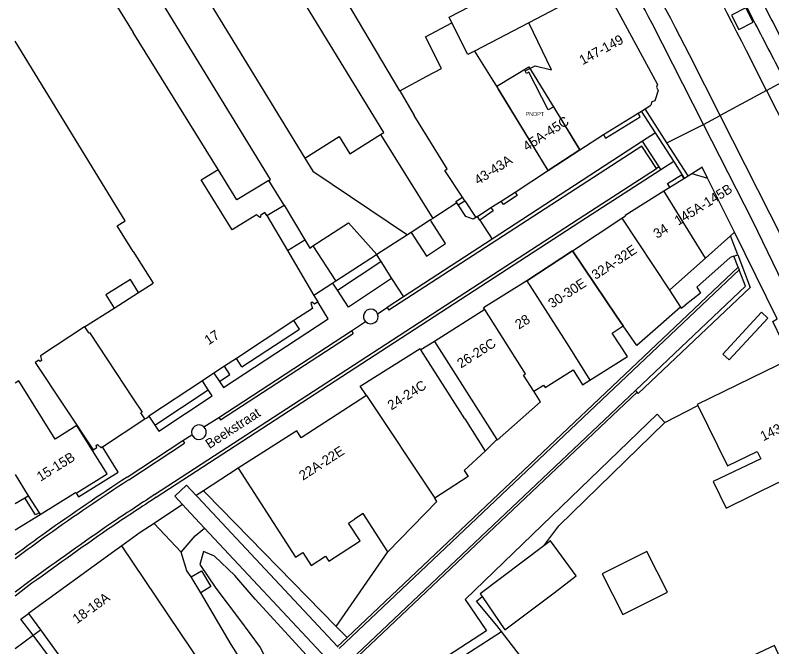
# Model space of a CAD drawing. Extents: x 194485 to 197793, y 468269 to 470822.
# Drawn here: x 194485.4 to 194579, y 469671.3 to 469749.4 of the extents above; entities that cross this region are included whole.
import ezdxf

# ---------------------------------------------------------------- set-up
doc = ezdxf.new("R2010")
doc.units = 0
for name, color, linetype in [('BAG plantopografie panden grensvlak pand', 7, 'Continuous'), ('BAG plantopografie panden kenmerkpunt', 7, 'Continuous'), ('BAG plantopografie panden tekst opmerking', 7, 'Continuous'), ('BGT begrenzing kruinlijn', 7, 'Continuous'), ('BGT begrenzing pand op maaiveld onder overbouw', 7, 'Continuous'), ('BGT grensvlak begroeid terreindeel', 7, 'Continuous'), ('BGT grensvlak begroeid terreindeel LR', 7, 'Continuous'), ('BGT grensvlak gebouwinstallatie plus 1', 7, 'Continuous'), ('BGT grensvlak onbegroeid terreindeel', 7, 'Continuous'), ('BGT grensvlak pand deel overbouw', 7, 'Continuous'), ('BGT grensvlak pand min 1', 7, 'Continuous'), ('BGT grensvlak pand op maaiveld', 7, 'Continuous'), ('BGT grensvlak pand op maaiveld LR', 7, 'Continuous'), ('BGT grensvlak scheiding', 7, 'Continuous'), ('BGT grensvlak vegetatieobject', 7, 'Continuous'), ('BGT grensvlak wegdeel', 7, 'Continuous'), ('BGT lijnelement scheiding hek', 7, 'Continuous'), ('BGT tekst huisnummerreeks', 7, 'Continuous'), ('BGT tekst openbare ruimte label weg', 7, 'Continuous'), ('GEM grensvlak beperking object', 7, 'Continuous')]:
    doc.layers.add(name, color=color, linetype=linetype)

msp = doc.modelspace()

# ---------------------------------------------------------------- linework, layer by layer
at = {"layer": 'BAG plantopografie panden grensvlak pand'}
msp.add_lwpolyline([(194545.001, 469740.609), (194548.967, 469743.038), (194555.277, 469732.732), (194551.372, 469730.205), (194545.001, 469740.609)], dxfattribs=at)
at = {"layer": 'BGT begrenzing kruinlijn'}
msp.add_line((194508.404, 469677.954), (194507.191, 469679.952), dxfattribs=at)
msp.add_lwpolyline([(194517.314, 469662.131), (194514.756, 469667.403), (194512.14, 469671.547), (194508.404, 469677.954)], dxfattribs=at)
at = {"layer": 'BGT begrenzing pand op maaiveld onder overbouw'}
for p, q in [((194569.113, 469729.808), (194571.081, 469729.248)), ((194500, 469701.948), (194501.117, 469700.307))]:
    msp.add_line(p, q, dxfattribs=at)
for points in [[(194494.012, 469710.838), (194494.501, 469710.095), (194494.593, 469710.155), (194500, 469701.948)], [(194501.475, 469699.462), (194500.968, 469700.206), (194501.117, 469700.307)]]:
    msp.add_lwpolyline(points, dxfattribs=at)
at = {"layer": 'BGT grensvlak begroeid terreindeel'}
msp.add_line((194505.938, 469682.985), (194502.605, 469686.546), dxfattribs=at)
msp.add_lwpolyline([(194507.191, 469679.952), (194506.636, 469680.662), (194505.938, 469682.985)], dxfattribs=at)
at = {"layer": 'BGT grensvlak begroeid terreindeel LR'}
for points in [[(194505.938, 469682.985), (194507.678, 469684.993), (194508.834, 469685.964)], [(194523.455, 469669.452), (194521.87, 469669.783), (194519.223, 469672.695), (194515.093, 469677.176), (194512.591, 469680.096), (194510.061, 469682.476), (194508.734, 469683.055), (194508.268, 469681.446), (194510.237, 469678.533), (194513.17, 469674.648), (194515.742, 469671.197), (194517.954, 469666.95), (194518.273, 469665.897)]]:
    msp.add_lwpolyline(points, dxfattribs=at)
at = {"layer": 'BGT grensvlak gebouwinstallatie plus 1'}
for p, q in [((194499.675, 469716.713), (194496.637, 469714.799)), ((194500.688, 469715.106), (194499.675, 469716.713)), ((194496.637, 469714.799), (194497.662, 469713.171))]:
    msp.add_line(p, q, dxfattribs=at)
msp.add_lwpolyline([(194560.582, 469675.268), (194566.101, 469678.044), (194563.568, 469683.081), (194558.048, 469680.305), (194560.582, 469675.268)], dxfattribs=at)
at = {"layer": 'BGT grensvlak onbegroeid terreindeel'}
for p, q in [((194574.332, 469719.6), (194573.865, 469719.423)), ((194567.802, 469713.17), (194568.282, 469713.542)), ((194567.735, 469713.271), (194567.802, 469713.17)), ((194520.592, 469710.577), (194519.901, 469711.636)), ((194513.457, 469705.919), (194520.592, 469710.577)), ((194513.457, 469705.919), (194512.79, 469706.941)), ((194511.991, 469704.962), (194511.329, 469705.976)), ((194510.674, 469704.102), (194511.991, 469704.962)), ((194502.69, 469698.708), (194509.301, 469703.065)), ((194495.084, 469695.626), (194494.982, 469695.559)), ((194486.604, 469689.707), (194487.042, 469689.968))]:
    msp.add_line(p, q, dxfattribs=at)
for points in [[(194507.191, 469679.952), (194508.477, 469680.662), (194509.606, 469678.741), (194508.404, 469677.954)], [(194540.898, 469664.33), (194548.326, 469669.6), (194545.57, 469673.19)]]:
    msp.add_lwpolyline(points, dxfattribs=at)
at = {"layer": 'BGT grensvlak pand deel overbouw'}
for p, q in [((194569.113, 469729.808), (194570.378, 469730.593)), ((194496.219, 469696.001), (194501.475, 469699.462)), ((194496.219, 469696.001), (194496.066, 469695.9))]:
    msp.add_line(p, q, dxfattribs=at)
for points in [[(194571.081, 469729.248), (194570.403, 469730.609), (194570.378, 469730.593)], [(194494.012, 469710.838), (194488.569, 469707.266), (194488.689, 469706.678), (194488.504, 469706.558), (194488.336, 469706.732), (194487.9, 469706.449), (194495.084, 469695.626)], [(194495.084, 469695.626), (194495.518, 469695.912), (194495.432, 469696.162), (194495.616, 469696.283), (194496.066, 469695.9)]]:
    msp.add_lwpolyline(points, dxfattribs=at)
at = {"layer": 'BGT grensvlak pand min 1'}
msp.add_lwpolyline([(194579.348, 469671.446), (194565.237, 469664.843), (194575.544, 469650.604), (194574.322, 469649.719), (194581.199, 469640.217), (194590.532, 469646.386), (194593.958, 469641.149), (194607.851, 469648.713), (194595.805, 469674.626), (194580.889, 469668.083), (194579.348, 469671.446)], dxfattribs=at)
at = {"layer": 'BGT grensvlak pand op maaiveld'}
for p, q in [((194485.411, 469771.093), (194500, 469747.274)), ((194564.865, 469740.86), (194558.171, 469753.3)), ((194539.454, 469748.445), (194539.096, 469749.158)), ((194548.973, 469748.481), (194542.234, 469744.962)), ((194510.52, 469730.306), (194500, 469747.274)), ((194536.339, 469741.868), (194538.157, 469742.823)), ((194532.982, 469740.047), (194536.339, 469741.868)), ((194532.982, 469740.047), (194534.773, 469737.018)), ((194551.371, 469730.201), (194545.147, 469740.31)), ((194562.909, 469737.541), (194563.334, 469737.804)), ((194563.334, 469737.804), (194564.066, 469738.256)), ((194558.195, 469734.628), (194562.475, 469737.273)), ((194562.475, 469737.273), (194562.909, 469737.541)), ((194555.28, 469732.734), (194558.195, 469734.628)), ((194540.738, 469726.9), (194538.583, 469730.204)), ((194568.238, 469729.264), (194568.663, 469729.528)), ((194568.663, 469729.528), (194569.113, 469729.808)), ((194566.405, 469728.126), (194568.117, 469729.189)), ((194568.117, 469729.189), (194568.238, 469729.264)), ((194574.418, 469722.55), (194571.081, 469729.248)), ((194545.543, 469726.414), (194547.252, 469727.515)), ((194560.872, 469724.689), (194565.667, 469727.667)), ((194565.667, 469727.667), (194566.405, 469728.126)), ((194541.024, 469726.462), (194540.738, 469726.9)), ((194541.024, 469726.462), (194542.392, 469724.365)), ((194542.6, 469724.486), (194544.257, 469725.601)), ((194544.257, 469725.601), (194545.543, 469726.414)), ((194515.69, 469724.373), (194515.25, 469724.703)), ((194560.872, 469724.689), (194560.93, 469724.597)), ((194516.546, 469724.609), (194519.088, 469720.303)), ((194542.6, 469724.486), (194542.392, 469724.365)), ((194554.376, 469720.27), (194560.475, 469724.297)), ((194560.475, 469724.297), (194560.93, 469724.597)), ((194570.808, 469719.339), (194573.917, 469722.105)), ((194573.917, 469722.105), (194574.418, 469722.55)), ((194500, 469720.155), (194502.491, 469716.259)), ((194519.088, 469720.303), (194522.369, 469714.744)), ((194548.722, 469716.561), (194554.376, 469720.27)), ((194570.808, 469719.339), (194568.251, 469717.063)), ((194500.688, 469715.106), (194502.491, 469716.259)), ((194548.722, 469716.561), (194543.365, 469713.204)), ((194568.251, 469717.063), (194566.351, 469715.372)), ((194566.351, 469715.372), (194567.735, 469713.271)), ((194497.662, 469713.171), (194500.688, 469715.106)), ((194522.369, 469714.744), (194522.85, 469713.93)), ((194522.85, 469713.93), (194522.425, 469713.65)), ((194494.012, 469710.838), (194497.662, 469713.171)), ((194522.186, 469713.144), (194519.901, 469711.636)), ((194543.497, 469712.994), (194537.293, 469709.061)), ((194543.497, 469712.994), (194543.365, 469713.204)), ((194519.901, 469711.636), (194512.79, 469706.941)), ((194537.293, 469709.061), (194544.991, 469696.917)), ((194541.029, 469699.458), (194535.605, 469708.009)), ((194512.79, 469706.941), (194511.329, 469705.976)), ((194511.329, 469705.976), (194510.01, 469705.105)), ((194510.01, 469705.105), (194508.577, 469704.159)), ((194508.577, 469704.159), (194501.955, 469699.788)), ((194528.89, 469702.358), (194520.795, 469697.142)), ((194550.401, 469701.58), (194549.569, 469702.894)), ((194550.401, 469701.58), (194545.043, 469696.835)), ((194501.955, 469699.788), (194501.885, 469699.741)), ((194541.029, 469699.458), (194543.548, 469695.487)), ((194544.991, 469696.917), (194545.043, 469696.835)), ((194496.777, 469692.682), (194494.982, 469695.559)), ((194485.411, 469692.585), (194487.042, 469689.968)), ((194492.947, 469690.29), (194496.777, 469692.682)), ((194488.489, 469687.646), (194492.889, 469690.383)), ((194492.889, 469690.383), (194492.947, 469690.29)), ((194487.042, 469689.968), (194488.364, 469687.847)), ((194488.364, 469687.847), (194488.489, 469687.646)), ((194487.084, 469675.41), (194488.554, 469673.382)), ((194488.554, 469673.382), (194501.357, 469655.723))]:
    msp.add_line(p, q, dxfattribs=at)
for points in [[(194539.096, 469749.158), (194546.525, 469753.055), (194546.577, 469752.958), (194552.113, 469755.867), (194552.248, 469755.611), (194555.227, 469757.179)], [(194538.157, 469742.823), (194536.163, 469746.744), (194539.454, 469748.445)], [(194548.659, 469742.198), (194548.494, 469742.534), (194549.753, 469743.156), (194551.782, 469742.657), (194548.973, 469748.481)], [(194500, 469720.155), (194498.037, 469723.356), (194499.026, 469723.962), (194485.411, 469746.185)], [(194542.234, 469744.962), (194544.315, 469741.638), (194545.147, 469740.31)], [(194555.28, 469732.734), (194552.064, 469738.058), (194551.354, 469737.691), (194548.946, 469742.35), (194548.659, 469742.198)], [(194564.865, 469740.86), (194564.75, 469740.486), (194564.953, 469740.111), (194564.558, 469738.822), (194564.197, 469738.683), (194564.066, 469738.256)], [(194538.583, 469730.204), (194538.843, 469730.394), (194534.773, 469737.018)], [(194515.25, 469724.703), (194512.252, 469722.835), (194508.419, 469729.025), (194510.52, 469730.306)], [(194547.252, 469727.515), (194551.281, 469730.146), (194551.371, 469730.201)], [(194516.546, 469724.609), (194516.312, 469724.999), (194515.746, 469724.642), (194515.782, 469724.441), (194515.69, 469724.373)], [(194522.425, 469713.65), (194522.147, 469713.899), (194521.988, 469713.794), (194522.186, 469713.144)], [(194567.735, 469713.271), (194565.284, 469711.133), (194562.304, 469708.547), (194560.63, 469710.988)], [(194556.508, 469704.25), (194561.183, 469707.207), (194559.258, 469710.063), (194560.63, 469710.988)], [(194528.89, 469702.358), (194528.106, 469703.519), (194535.502, 469708.171), (194535.605, 469708.009)], [(194581.369, 469706.893), (194569.802, 469701.229), (194569.862, 469701.108)], [(194549.569, 469702.894), (194550.78, 469703.656), (194550.961, 469703.369), (194554.428, 469705.557), (194555.61, 469703.678), (194556.508, 469704.25)], [(194494.982, 469695.559), (194493.046, 469698.66), (194490.354, 469696.968), (194485.852, 469704.163), (194485.411, 469703.888)], [(194569.862, 469701.108), (194573.553, 469693.657), (194577.205, 469695.43), (194577.644, 469694.543), (194571.772, 469691.71), (194573.384, 469688.424), (194579.905, 469691.629), (194580.297, 469690.796), (194587.499, 469694.257)], [(194501.475, 469699.462), (194501.643, 469699.573), (194501.885, 469699.741)], [(194520.795, 469697.142), (194520.249, 469698.008), (194512.988, 469693.376)], [(194543.548, 469695.487), (194540.981, 469693.093), (194541.46, 469692.331), (194537.32, 469689.654)], [(194512.988, 469693.376), (194520.092, 469682.358), (194521, 469682.942), (194522.034, 469681.353), (194523.811, 469682.491), (194524.209, 469681.879), (194528.087, 469684.39), (194526.648, 469686.575), (194527.404, 469687.062)], [(194531.498, 469683.037), (194537.58, 469689.235), (194537.32, 469689.654)], [(194531.498, 469683.037), (194528.473, 469687.749), (194527.404, 469687.062)], [(194553.474, 469681.891), (194551.649, 469684.397), (194550.802, 469683.757)], [(194498.604, 469683.755), (194498.6, 469683.76), (194497.743, 469683.139)], [(194512.789, 469663.98), (194508.615, 469668.872), (194498.604, 469683.755)], [(194550.802, 469683.757), (194542.953, 469677.827), (194543.191, 469677.479)], [(194497.743, 469683.139), (194487.079, 469675.417), (194487.084, 469675.41)], [(194552.096, 469677.964), (194554.835, 469680.042), (194553.474, 469681.891)], [(194543.191, 469677.479), (194546.004, 469673.371), (194552.096, 469677.964)]]:
    msp.add_lwpolyline(points, dxfattribs=at)
at = {"layer": 'BGT grensvlak pand op maaiveld LR'}
for p, q in [((194558.171, 469753.3), (194548.973, 469748.481)), ((194570.808, 469719.339), (194565.667, 469727.667)), ((194560.475, 469724.297), (194566.351, 469715.372)), ((194554.376, 469720.27), (194559.815, 469712.175)), ((194548.722, 469716.561), (194553.923, 469708.425)), ((194559.815, 469712.175), (194560.63, 469710.988)), ((194553.923, 469708.425), (194556.508, 469704.25)), ((194528.89, 469702.358), (194537.32, 469689.654))]:
    msp.add_line(p, q, dxfattribs=at)
for points in [[(194542.234, 469744.962), (194541.416, 469744.535), (194539.454, 469748.445)], [(194549.569, 469702.894), (194548.312, 469704.878), (194548.547, 469705.026), (194543.497, 469712.994)]]:
    msp.add_lwpolyline(points, dxfattribs=at)
at = {"layer": 'BGT grensvlak scheiding'}
for p, q in [((194539.933, 469726.375), (194540.738, 469726.9)), ((194540.053, 469726.191), (194539.933, 469726.375)), ((194540.219, 469725.937), (194540.053, 469726.191)), ((194540.219, 469725.937), (194541.024, 469726.462)), ((194574.332, 469719.6), (194574.8, 469719.777)), ((194574.857, 469718.217), (194574.332, 469719.6)), ((194574.857, 469718.217), (194526.472, 469672.422)), ((194574.857, 469718.217), (194574.972, 469717.913)), ((194525.498, 469671.087), (194574.972, 469717.913)), ((194526.879, 469669.612), (194562.147, 469702.994)), ((194562.354, 469702.776), (194527.084, 469669.393)), ((194562.354, 469702.776), (194562.147, 469702.994)), ((194526.472, 469672.422), (194525.293, 469671.306)), ((194525.293, 469671.306), (194525.361, 469671.233))]:
    msp.add_line(p, q, dxfattribs=at)
for points in [[(194574.8, 469719.777), (194576.332, 469715.736), (194562.493, 469702.629), (194562.354, 469702.776)], [(194562.147, 469702.994), (194575.748, 469715.867), (194574.972, 469717.913)]]:
    msp.add_lwpolyline(points, dxfattribs=at)
at = {"layer": 'BGT grensvlak vegetatieobject'}
for p, q in [((194525.274, 469715.395), (194530.649, 469718.946)), ((194509.021, 469690.281), (194508.732, 469690.576)), ((194525.137, 469673.789), (194526.472, 469672.422)), ((194530.446, 469663.39), (194545.57, 469673.19))]:
    msp.add_line(p, q, dxfattribs=at)
for points in [[(194550.802, 469683.757), (194552.653, 469686.246), (194565.776, 469699.022)], [(194545.57, 469673.19), (194545.015, 469673.914), (194542.496, 469676.906), (194543.191, 469677.479)]]:
    msp.add_lwpolyline(points, dxfattribs=at)
at = {"layer": 'BGT grensvlak wegdeel'}
for p, q in [((194498.141, 469769.455), (194521.24, 469731.741)), ((194570.562, 469735.901), (194564.211, 469748.384)), ((194572.629, 469737.014), (194568.837, 469744.501)), ((194578.36, 469740.102), (194575.887, 469744.981)), ((194578.36, 469740.102), (194580.626, 469741.322)), ((194578.36, 469740.102), (194572.629, 469737.014)), ((194566.034, 469733.612), (194563.334, 469737.804)), ((194564.639, 469734.854), (194562.909, 469737.541)), ((194570.562, 469735.901), (194572.629, 469737.014)), ((194566.034, 469733.612), (194570.562, 469735.901)), ((194530.625, 469734.652), (194537.091, 469724.274)), ((194564.639, 469734.854), (194563.031, 469733.808)), ((194566.889, 469731.359), (194564.639, 469734.854)), ((194563.031, 469733.808), (194544.421, 469721.701)), ((194565.067, 469730.646), (194563.031, 469733.808)), ((194568.663, 469729.528), (194566.034, 469733.612)), ((194551.371, 469730.201), (194555.28, 469732.734)), ((194565.278, 469730.318), (194566.889, 469731.359)), ((194568.238, 469729.264), (194566.889, 469731.359)), ((194565.067, 469730.646), (194564.737, 469730.433)), ((194565.278, 469730.318), (194565.067, 469730.646)), ((194518.69, 469725.894), (194516.814, 469728.967)), ((194516.546, 469724.609), (194518.69, 469725.894)), ((194518.69, 469725.894), (194521.261, 469721.605)), ((194540.053, 469726.191), (194537.091, 469724.274)), ((194536.796, 469724.083), (194534.403, 469722.534)), ((194537.091, 469724.274), (194536.796, 469724.083)), ((194542.879, 469724.071), (194542.6, 469724.486)), ((194542.879, 469724.071), (194544.421, 469721.701)), ((194533.966, 469722.251), (194530.169, 469719.793)), ((194534.403, 469722.534), (194533.966, 469722.251)), ((194574.8, 469719.777), (194573.917, 469722.105)), ((194519.088, 469720.303), (194521.261, 469721.605)), ((194544.421, 469721.701), (194533.472, 469714.577)), ((194522.253, 469720.857), (194525.08, 469716.498)), ((194530.124, 469719.764), (194525.08, 469716.498)), ((194530.169, 469719.793), (194530.124, 469719.764)), ((194530.124, 469719.764), (194530.649, 469718.946)), ((194530.649, 469718.946), (194531.99, 469716.855)), ((194524.713, 469716.261), (194522.369, 469714.744)), ((194525.08, 469716.498), (194524.713, 469716.261)), ((194525.274, 469715.395), (194524.713, 469716.261)), ((194531.99, 469716.855), (194533.472, 469714.577)), ((194533.472, 469714.577), (194531.431, 469713.249)), ((194530.259, 469712.477), (194531.431, 469713.249)), ((194531.431, 469713.249), (194531.643, 469712.922)), ((194527.035, 469710.354), (194528.77, 469711.497)), ((194510.607, 469699.661), (194527.035, 469710.354)), ((194510.82, 469699.334), (194527.248, 469710.027)), ((194527.035, 469710.354), (194527.248, 469710.027)), ((194537.293, 469709.061), (194535.605, 469708.009)), ((194510.01, 469705.105), (194510.674, 469704.102)), ((194509.301, 469703.065), (194508.577, 469704.159)), ((194565.776, 469699.022), (194569.862, 469701.108)), ((194501.955, 469699.788), (194502.69, 469698.708)), ((194508.773, 469698.475), (194510.607, 469699.661)), ((194510.607, 469699.661), (194510.82, 469699.334)), ((194506.165, 469696.789), (194507.287, 469697.514)), ((194499.266, 469692.266), (194506.165, 469696.789)), ((194506.165, 469696.789), (194506.379, 469696.463)), ((194499.48, 469691.94), (194506.379, 469696.463)), ((194512.988, 469693.376), (194508.732, 469690.576)), ((194506.61, 469691.268), (194505.149, 469689.901)), ((194507.819, 469689.976), (194506.61, 469691.268)), ((194508.732, 469690.576), (194507.819, 469689.976)), ((194485.411, 469688.983), (194486.604, 469689.707)), ((194505.149, 469689.901), (194506.123, 469688.86)), ((194507.819, 469689.976), (194508.014, 469689.767)), ((194508.014, 469689.767), (194525.293, 469671.306)), ((194506.123, 469688.86), (194502.605, 469686.546)), ((194506.554, 469688.4), (194506.123, 469688.86)), ((194508.834, 469685.964), (194506.554, 469688.4)), ((194488.528, 469687.583), (194485.411, 469685.713)), ((194488.489, 469687.646), (194488.528, 469687.583)), ((194523.878, 469669.892), (194508.834, 469685.964)), ((194487.264, 469679.443), (194485.411, 469678.037)), ((194487.496, 469679.13), (194485.411, 469677.547)), ((194486.108, 469674.709), (194487.084, 469675.41)), ((194487.635, 469672.715), (194486.108, 469674.709)), ((194487.635, 469672.715), (194488.554, 469673.382)), ((194485.411, 469671.065), (194487.635, 469672.715))]:
    msp.add_line(p, q, dxfattribs=at)
for points in [[(194516.814, 469728.967), (194517.005, 469729.084), (194490.399, 469772.522), (194503.605, 469780.86), (194501.379, 469784.457)], [(194530.625, 469734.652), (194531.03, 469734.904), (194506.598, 469774.794)], [(194532.982, 469740.047), (194524.089, 469755.087), (194522.73, 469757.133)], [(194574.024, 469749.401), (194574.94, 469747.629), (194576.714, 469748.546), (194575.797, 469750.32), (194574.024, 469749.401)], [(194578.36, 469740.102), (194584.776, 469727.442), (194585.043, 469726.975)], [(194558.195, 469734.628), (194558.458, 469734.202), (194562.738, 469736.847), (194562.475, 469737.273)], [(194607.235, 469663.434), (194591.183, 469698.916), (194585.913, 469710.263), (194580.387, 469721.696), (194572.629, 469737.014)], [(194605.495, 469661.592), (194589.072, 469698.02), (194584.756, 469707.227), (194576.652, 469723.932), (194570.562, 469735.901)], [(194521.24, 469731.741), (194525.513, 469734.403), (194526.812, 469732.276), (194530.625, 469734.652)], [(194564.737, 469730.433), (194562.925, 469733.211), (194531.643, 469712.922)], [(194521.24, 469731.741), (194522.234, 469730.119), (194533.966, 469722.251)], [(194502.658, 469690.099), (194555.877, 469724.709), (194564.737, 469730.433)], [(194502.871, 469689.772), (194556.089, 469724.381), (194565.278, 469730.318)], [(194516.814, 469728.967), (194512.85, 469726.548), (194510.52, 469730.306)], [(194566.405, 469728.126), (194566.12, 469728.582), (194567.829, 469729.65), (194568.117, 469729.189)], [(194547.252, 469727.515), (194547.523, 469727.094), (194545.813, 469725.994), (194545.543, 469726.414)], [(194542.392, 469724.365), (194542.057, 469724.18), (194541.153, 469724.505), (194540.219, 469725.937)], [(194544.257, 469725.601), (194544.536, 469725.186), (194542.879, 469724.071)], [(194522.253, 469720.857), (194526.661, 469723.716), (194530.169, 469719.793)], [(194534.403, 469722.534), (194536.302, 469719.59), (194538.635, 469721.151), (194536.89, 469723.939), (194536.796, 469724.083)], [(194581.369, 469706.893), (194579.138, 469711.51), (194579.676, 469711.849), (194574.418, 469722.55)], [(194521.261, 469721.605), (194521.861, 469720.604), (194522.253, 469720.857)], [(194531.99, 469716.855), (194526.65, 469713.269), (194525.274, 469715.395)], [(194510.674, 469704.102), (194511.171, 469703.352), (194524.154, 469711.827), (194522.85, 469713.93)], [(194572.965, 469707.485), (194573.757, 469706.755), (194578.522, 469711.925), (194577.73, 469712.655), (194572.965, 469707.485)], [(194502.69, 469698.708), (194503.197, 469697.964), (194509.798, 469702.314), (194509.301, 469703.065)], [(194565.776, 469699.022), (194564.825, 469700.034), (194541.092, 469677.112), (194543.724, 469673.237), (194526.063, 469661.793)], [(194492.947, 469690.29), (194493.256, 469689.81), (194498.148, 469692.891), (194496.219, 469696.001)], [(194488.364, 469687.847), (194487.941, 469687.581), (194486.604, 469689.707)], [(194502.605, 469686.546), (194500.898, 469685.423), (194498.604, 469683.755)], [(194500.391, 469655.957), (194499.757, 469656.788), (194498.543, 469658.377), (194497.329, 469659.967), (194496.997, 469660.401), (194496.116, 469661.557), (194494.903, 469663.147), (194493.691, 469664.738), (194492.478, 469666.328), (194491.265, 469667.919), (194490.382, 469669.076), (194490.054, 469669.511), (194488.849, 469671.107), (194487.635, 469672.715)]]:
    msp.add_lwpolyline(points, dxfattribs=at)
for centre, radius, start, end in [((193978.194, 469438.49), 674.208, 27.364855, 28.960037), ((194285.444, 469602.608), 327.95, 26.59274, 29.77158), ((194052.507, 469481.008), 586.181, 26.764652, 28.80883), ((194137.036, 469523.252), 485.184, 27.13, 29.51305), ((194163.864, 469537.681), 452.409, 27.75788, 29.62382), ((193737.809, 469307.455), 949.96, 27.240914, 27.725659), ((193678.956, 469277.824), 1013.824, 27.205159, 27.655394), ((194529.415, 469712.138), 0.91, 21.85365, 224.84896), ((194529.415, 469712.138), 0.91, 224.84091, 21.8617), ((194508.144, 469697.818), 0.91, 46.26732, 199.51438), ((194508.144, 469697.818), 0.91, 199.49991, 46.28179), ((194669.97, 469430.958), 312.124, 123.15519, 125.39814), ((194670.463, 469430.22), 312.622, 123.15677, 125.393), ((196238.244, 467052.546), 3157.363, 123.346069, 123.463278), ((195979.906, 467444.242), 2687.757, 123.335587, 123.473122), ((194859.435, 469165.749), 634.344, 124.815393, 125.923293), ((194695.049, 469399.64), 352.188, 125.77268, 126.52999), ((194860.938, 469163.574), 636.598, 124.815148, 125.917651), ((194698.45, 469395.036), 357.521, 125.78356, 126.57511)]:
    msp.add_arc(centre, radius, start, end, dxfattribs=at)
at = {"layer": 'BGT lijnelement scheiding hek'}
for p, q in [((194544.991, 469696.917), (194543.548, 469695.487)), ((194509.021, 469690.281), (194525.137, 469673.789)), ((194525.137, 469673.789), (194531.498, 469683.037))]:
    msp.add_line(p, q, dxfattribs=at)
msp.add_lwpolyline([(194573.865, 469719.423), (194569.734, 469715.774), (194570.215, 469715.041), (194568.282, 469713.542)], dxfattribs=at)
at = {"layer": 'GEM grensvlak beperking object'}
msp.add_lwpolyline([(194553.923, 469708.425), (194556.508, 469704.25), (194561.183, 469707.207), (194559.258, 469710.063), (194560.63, 469710.988), (194559.815, 469712.175), (194554.376, 469720.27), (194548.722, 469716.561), (194553.923, 469708.425)], dxfattribs=at)

# ---------------------------------------------------------------- texts
at = {"layer": 'BAG plantopografie panden kenmerkpunt'}
msp.add_text('PNDPT', height=0.5, dxfattribs=at).set_placement((194548.533, 469736.938))
at = {"layer": 'BAG plantopografie panden tekst opmerking'}
msp.add_text('45A-45C', height=1.2, rotation=32.90977, dxfattribs=at).set_placement((194548.729, 469732.544))
at = {"layer": 'BGT tekst huisnummerreeks'}
for s, rotation, p in [('147-149', 28.3, (194555.606, 469743.216)), ('43-43A', 32.8, (194542.692, 469728.378)), ('145A-145B', 31.9, (194567.444, 469723.351)), ('34', 31.8, (194564.825, 469721.73)), ('32A-32E', 33.4, (194557.232, 469716.645)), ('30-30E', 33.3, (194551.851, 469713.111)), ('28', 32.1, (194547.729, 469710.509)), ('17', 33.5, (194509.333, 469708.556)), ('26-26C', 32.4, (194540.567, 469705.694)), ('24-24C', 32.2, (194531.956, 469700.504)), ('143-143B', 26.4, (194577.961, 469696.691)), ('22A-22E', 32.8, (194521.015, 469691.811)), ('15-15B', 31.9, (194488.554, 469691.69)), ('18-18A', 35.9, (194493.066, 469674.073))]:
    msp.add_text(s, height=1.2, rotation=rotation, dxfattribs=at).set_placement(p)
at = {"layer": 'BGT tekst openbare ruimte label weg'}
msp.add_text('Beekstraat', height=1.2, rotation=33, dxfattribs=at).set_placement((194509.453, 469695.73))

doc.saveas('drawing.dxf')
